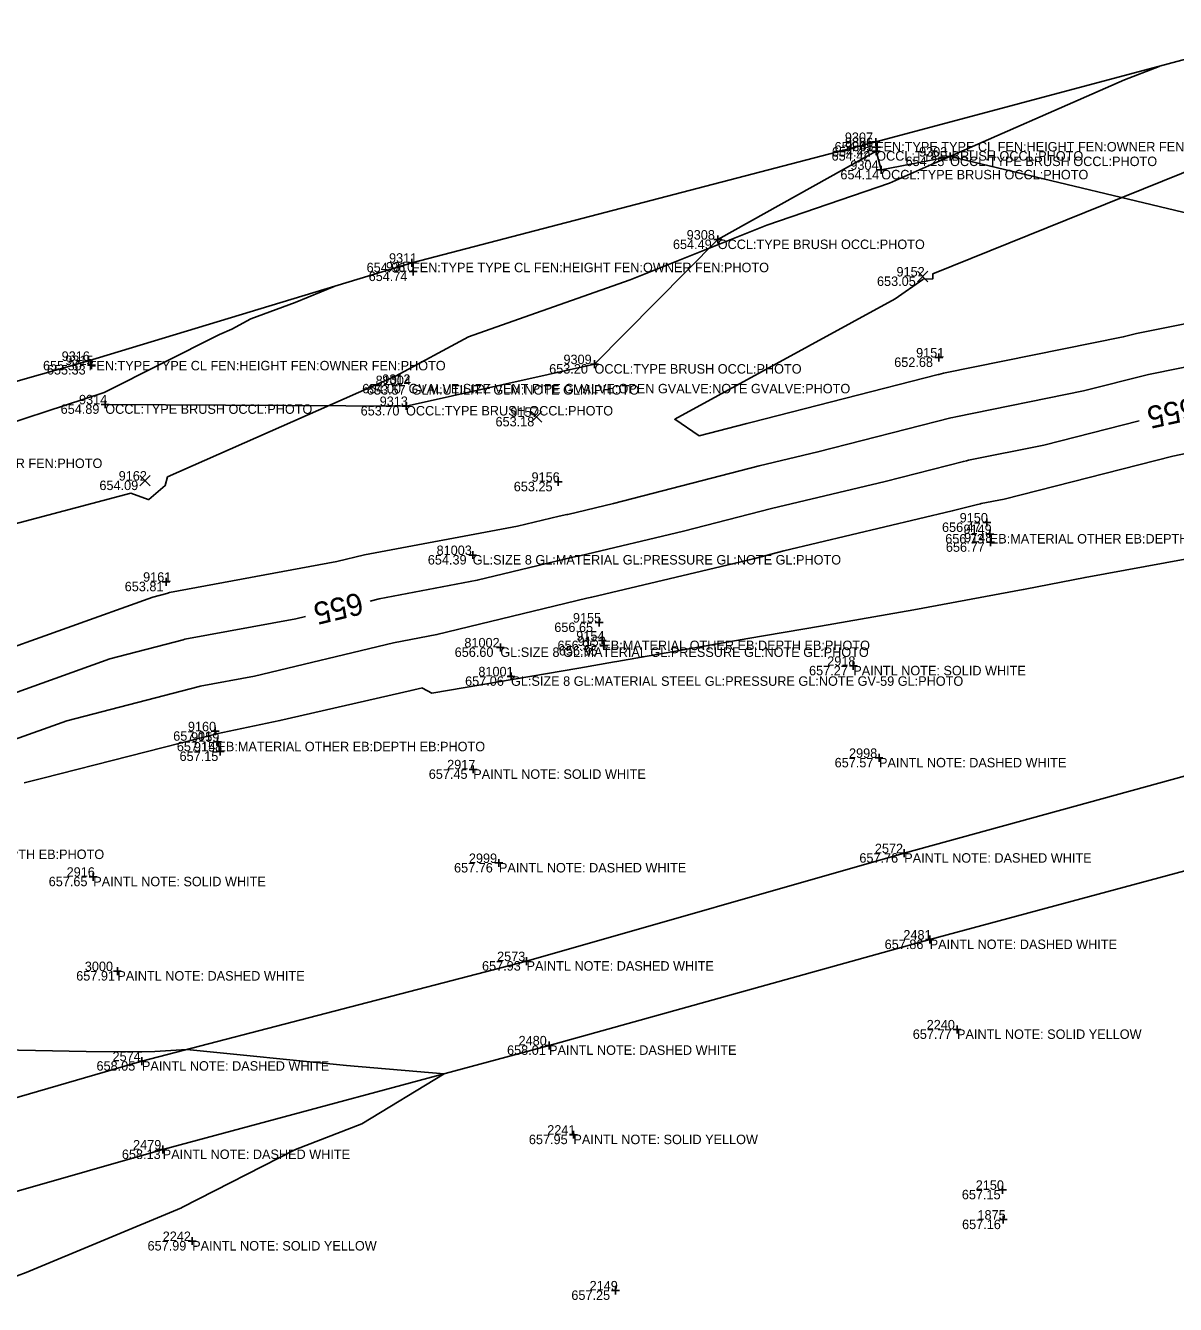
# Model space of a CAD drawing. Extents: x 2129350 to 2137777, y 657588 to 659885.
# Drawn here: x 2135367.8 to 2135513.3, y 659341.9 to 659503.8 of the extents above; entities that cross this region are included whole.
import ezdxf

# ---------------------------------------------------------------- set-up
doc = ezdxf.new("R2010")
doc.units = 0
for name, color, linetype in [('DT_X_Contour_Major', 7, 'Continuous'), ('DT_X_Contour_Minor', 7, 'Continuous'), ('DT_X_TIN_Hull', 7, 'Continuous'), ('PV_X_COP', 7, 'Continuous'), ('SV_X_Occupation_Line', 7, 'Continuous'), ('SV_X_Random_Point', 7, 'Continuous'), ('SV_X_Shot_Marker', 7, 'Continuous'), ('SV_X_Text_Comment', 7, 'Continuous'), ('SV_X_Text_Elevation', 7, 'Continuous'), ('SV_X_Text_Name', 7, 'Continuous')]:
    doc.layers.add(name, color=color, linetype=linetype)

msp = doc.modelspace()

# ---------------------------------------------------------------- linework, layer by layer
at = {"layer": 'DT_X_Contour_Major'}
for points in [[(2135333.37, 659443.64), (2135347.16, 659448.1), (2135360.42, 659451.68), (2135377.71, 659457.36), (2135392.31, 659464.69), (2135393.86, 659465.37), (2135396.28, 659466.68), (2135401.88, 659468.75), (2135406.83, 659470.78)], [(2135411.38, 659430.96), (2135412.52, 659431.24), (2135424.94, 659433.58), (2135437.05, 659436.51), (2135437.64, 659436.63), (2135437.92, 659436.69), (2135451.05, 659439.81), (2135462.19, 659442.68), (2135476.57, 659446.09), (2135486.48, 659448.63), (2135486.89, 659448.72), (2135487.14, 659448.79), (2135496.65, 659450.7), (2135508.72, 659453.78)], [(2135307.67, 659400.2), (2135311.98, 659401.39), (2135323.18, 659405.82), (2135335.3, 659409.13), (2135340.1, 659411.09), (2135353.23, 659415.66), (2135363.94, 659418.45), (2135378.43, 659423.63), (2135387.7, 659426.04), (2135387.91, 659426.12), (2135387.93, 659426.12), (2135401.96, 659428.71), (2135403.21, 659429.01)]]:
    msp.add_lwpolyline(points, dxfattribs=at)
at = {"layer": 'DT_X_Contour_Minor'}
for points in [[(2135283.67, 659419.09), (2135289.76, 659420.69), (2135289.82, 659420.71), (2135290.69, 659420.59), (2135292.62, 659421.12), (2135332.72, 659432.13), (2135333.01, 659432.08), (2135333.21, 659432.1), (2135334.07, 659432.17), (2135381.1, 659444.62), (2135383.3, 659443.82), (2135383.38, 659443.79), (2135385.44, 659445.56), (2135385.74, 659446.66), (2135414.57, 659459.41), (2135423.83, 659464.4), (2135429.44, 659466.38), (2135444.29, 659471.6), (2135461.6, 659478.54), (2135477.11, 659483.84), (2135482.46, 659486.19), (2135506.87, 659496.93), (2135506.87, 659496.93), (2135511.25, 659498.62)], [(2135531.83, 659469.49), (2135508.38, 659464.8), (2135506.71, 659464.38), (2135483.95, 659459.79), (2135483.35, 659459.64), (2135483.29, 659459.62), (2135459.56, 659453.55), (2135459.07, 659453.43), (2135453.04, 659451.88), (2135449.93, 659453.97), (2135477.86, 659469.21), (2135481.36, 659471.66), (2135481.38, 659471.68), (2135482.61, 659471.74), (2135482.61, 659472.37), (2135523.72, 659488.96)], [(2135362.12, 659423.69), (2135383.89, 659431.47), (2135385.65, 659431.93), (2135385.98, 659432.05), (2135385.98, 659432.05), (2135407.16, 659435.95), (2135410.68, 659436.79), (2135430.04, 659440.44), (2135435.32, 659441.72), (2135436.28, 659441.9), (2135436.4, 659441.93), (2135442.18, 659443.3), (2135460.63, 659448.06), (2135468.07, 659449.82), (2135484.89, 659454.13), (2135485.12, 659454.18), (2135485.54, 659454.29), (2135501.68, 659457.54), (2135509.92, 659459.64), (2135526.42, 659462.94)], [(2135365.76, 659413.22), (2135372.97, 659415.79), (2135389.74, 659420.15), (2135389.85, 659420.19), (2135389.87, 659420.2), (2135396.76, 659421.46), (2135414.35, 659425.68), (2135419.84, 659426.72), (2135438.79, 659431.31), (2135439.01, 659431.35), (2135439.43, 659431.45), (2135459.91, 659436.32), (2135463.75, 659437.31), (2135485.07, 659442.36), (2135488.08, 659443.13), (2135488.66, 659443.27), (2135488.74, 659443.29), (2135491.62, 659443.87), (2135513, 659449.31), (2135515.6, 659449.83)], [(2135367.58, 659407.96), (2135369.93, 659408.53), (2135391.8, 659414.13), (2135391.83, 659414.13), (2135391.92, 659414.16), (2135399.96, 659415.84), (2135416.57, 659419.64), (2135416.92, 659419.72), (2135418.01, 659419.97), (2135418.02, 659419.93), (2135419.18, 659419.28), (2135437.79, 659422.47), (2135442.3, 659423.26), (2135442.59, 659423.31), (2135459.19, 659426.2), (2135468.37, 659427.79), (2135480.21, 659429.86), (2135494.05, 659432.41), (2135494.3, 659432.46), (2135501.89, 659433.94), (2135519.62, 659437.18)], [(2135280.41, 659367.53), (2135285.35, 659368.05), (2135305.39, 659370.41), (2135323.16, 659372.19), (2135330.46, 659373), (2135330.61, 659373.02), (2135343.3, 659374.1), (2135351.93, 659374.4), (2135356.14, 659374.32), (2135375.42, 659373.95), (2135382.16, 659373.92), (2135382.18, 659373.92), (2135382.47, 659373.93), (2135384.11, 659373.96), (2135388.19, 659374.21), (2135408.4, 659372.19), (2135420.76, 659371.15), (2135410.34, 659364.8), (2135401.95, 659361.56), (2135387.55, 659354.21), (2135387.49, 659354.19), (2135367.82, 659345.99), (2135364.36, 659344.72), (2135354.1, 659340.27)]]:
    msp.add_lwpolyline(points, dxfattribs=at)
at = {"layer": 'DT_X_TIN_Hull'}
msp.add_lwpolyline([(2135530.59, 659503.78), (2135475.39, 659489.05), (2135416.67, 659473.77), (2135375.74, 659461.35), (2135332.28, 659448.99), (2135282.8, 659433.85), (2135234.45, 659419.66), (2135187.99, 659405.62), (2135140.1, 659391.95), (2135093.39, 659377.69), (2135039.16, 659363.4), (2134946.54, 659338.8), (2134928.12, 659333.86), (2134885.43, 659322.6), (2134839.28, 659310.17), (2134788.72, 659297.4), (2134742.32, 659285.27), (2134695.66, 659270.22), (2134671.45, 659264.13), (2134637.39, 659257.64), (2134592.77, 659246.33), (2134552.01, 659235.92), (2134498.13, 659222.44), (2134448.36, 659209.51)], dxfattribs=at)
at = {"layer": 'PV_X_COP'}
for points in [[(2135527.35, 659412.34), (2135478.99, 659399.05), (2135431.18, 659385.39), (2135382.49, 659372.73), (2135334.83, 659358.91), (2135286.96, 659345.08), (2135238.58, 659332.25), (2135189.2, 659318.33), (2135142.58, 659304.61), (2135094.13, 659290.09), (2135046.23, 659276.72), (2134998.09, 659262.4)], [(2134520.09, 659114.68), (2134568.13, 659128.65), (2134617.04, 659142.36), (2134664.66, 659155.43), (2134712.28, 659169.02), (2134760.57, 659182.99), (2134808.9, 659196.44), (2134857.18, 659209.96), (2134905, 659224.09), (2134953.16, 659237.82), (2135001.3, 659251.25), (2135048.97, 659264.98), (2135097.44, 659279.39), (2135145, 659292.73), (2135193.91, 659307.04), (2135241.76, 659320.98), (2135289.6, 659334.84), (2135337.5, 659347.93), (2135385.12, 659361.55), (2135434.03, 659374.73), (2135482.21, 659388.12), (2135530.34, 659401.09)]]:
    msp.add_lwpolyline(points, dxfattribs=at)
at = {"layer": 'SV_X_Occupation_Line'}
msp.add_lwpolyline([(2135521.13, 659478.54), (2135484.79, 659487.2), (2135476.08, 659485.52), (2135475.44, 659487.89), (2135455.38, 659476.7), (2135439.78, 659460.94), (2135415.92, 659455.64), (2135377.85, 659455.85)], dxfattribs=at)
at = {"layer": 'SV_X_Random_Point'}
for p, q in [((2135480.65, 659471.36), (2135481.98, 659472.7)), ((2135480.65, 659472.7), (2135481.98, 659471.36)), ((2135431.78, 659453.6), (2135433.12, 659454.93)), ((2135431.78, 659454.93), (2135433.12, 659453.6)), ((2135382.21, 659445.53), (2135383.54, 659446.86)), ((2135382.21, 659446.86), (2135383.54, 659445.53))]:
    msp.add_line(p, q, dxfattribs=at)
at = {"layer": 'SV_X_Shot_Marker'}
for p, q in [((2135474.89, 659489.05), (2135475.89, 659489.05)), ((2135475.39, 659489.55), (2135475.39, 659488.55)), ((2135475.39, 659489.05), (2135475.39, 659489.05)), ((2135475.48, 659488.91), (2135475.48, 659487.91)), ((2135474.94, 659487.89), (2135475.94, 659487.89)), ((2135474.98, 659488.41), (2135475.98, 659488.41)), ((2135475.44, 659488.39), (2135475.44, 659487.39)), ((2135475.44, 659487.89), (2135475.44, 659487.89)), ((2135475.48, 659488.41), (2135475.48, 659488.41)), ((2135484.29, 659487.2), (2135485.29, 659487.2)), ((2135484.79, 659487.7), (2135484.79, 659486.7)), ((2135484.79, 659487.2), (2135484.79, 659487.2)), ((2135475.58, 659485.52), (2135476.58, 659485.52)), ((2135476.08, 659486.02), (2135476.08, 659485.02)), ((2135476.08, 659485.52), (2135476.08, 659485.52)), ((2135454.88, 659476.7), (2135455.88, 659476.7)), ((2135455.38, 659477.2), (2135455.38, 659476.2)), ((2135455.38, 659476.7), (2135455.38, 659476.7)), ((2135416.67, 659474.27), (2135416.67, 659473.27)), ((2135416.17, 659473.77), (2135417.17, 659473.77)), ((2135416.32, 659472.65), (2135417.32, 659472.65)), ((2135416.67, 659473.77), (2135416.67, 659473.77)), ((2135416.82, 659473.15), (2135416.82, 659472.15)), ((2135416.82, 659472.65), (2135416.82, 659472.65)), ((2135375.24, 659461.35), (2135376.24, 659461.35)), ((2135375.74, 659461.85), (2135375.74, 659460.85)), ((2135375.74, 659461.35), (2135375.74, 659461.35)), ((2135376.12, 659461.32), (2135376.12, 659460.32)), ((2135439.78, 659461.44), (2135439.78, 659460.44)), ((2135482.87, 659461.78), (2135483.87, 659461.78)), ((2135483.37, 659462.28), (2135483.37, 659461.28)), ((2135483.37, 659461.78), (2135483.37, 659461.78)), ((2135375.62, 659460.82), (2135376.62, 659460.82)), ((2135376.12, 659460.82), (2135376.12, 659460.82)), ((2135439.28, 659460.94), (2135440.28, 659460.94)), ((2135439.78, 659460.94), (2135439.78, 659460.94)), ((2135377.85, 659456.35), (2135377.85, 659455.35)), ((2135377.35, 659455.85), (2135378.35, 659455.85)), ((2135377.85, 659455.85), (2135377.85, 659455.85)), ((2135415.42, 659455.64), (2135416.42, 659455.64)), ((2135415.92, 659456.14), (2135415.92, 659455.14)), ((2135415.92, 659455.64), (2135415.92, 659455.64)), ((2135434.7, 659446.05), (2135435.7, 659446.05)), ((2135435.2, 659446.55), (2135435.2, 659445.55)), ((2135435.2, 659446.05), (2135435.2, 659446.05)), ((2135488.93, 659440.9), (2135489.93, 659440.9)), ((2135489.43, 659441.4), (2135489.43, 659440.4)), ((2135489.43, 659440.9), (2135489.43, 659440.9)), ((2135489.32, 659439.44), (2135490.32, 659439.44)), ((2135489.82, 659439.94), (2135489.82, 659438.94)), ((2135489.82, 659439.44), (2135489.82, 659439.44)), ((2135489.9, 659438.89), (2135489.9, 659437.89)), ((2135424.36, 659437.28), (2135424.36, 659436.28)), ((2135489.4, 659438.39), (2135490.4, 659438.39)), ((2135489.9, 659438.39), (2135489.9, 659438.39)), ((2135423.86, 659436.78), (2135424.86, 659436.78)), ((2135424.36, 659436.78), (2135424.36, 659436.78)), ((2135385.54, 659433.9), (2135385.54, 659432.9)), ((2135385.04, 659433.4), (2135386.04, 659433.4)), ((2135385.54, 659433.4), (2135385.54, 659433.4)), ((2135439.87, 659428.23), (2135440.87, 659428.23)), ((2135440.37, 659428.73), (2135440.37, 659427.73)), ((2135440.37, 659428.23), (2135440.37, 659428.23)), ((2135427.86, 659425.59), (2135427.86, 659424.59)), ((2135440.27, 659425.95), (2135441.27, 659425.95)), ((2135440.77, 659426.45), (2135440.77, 659425.45)), ((2135440.77, 659425.95), (2135440.77, 659425.95)), ((2135440.95, 659425.77), (2135440.95, 659424.77)), ((2135427.36, 659425.09), (2135428.36, 659425.09)), ((2135427.86, 659425.09), (2135427.86, 659425.09)), ((2135440.45, 659425.27), (2135441.45, 659425.27)), ((2135440.95, 659425.27), (2135440.95, 659425.27)), ((2135472.04, 659422.76), (2135473.04, 659422.76)), ((2135472.54, 659423.26), (2135472.54, 659422.26)), ((2135472.54, 659422.76), (2135472.54, 659422.76)), ((2135428.71, 659421.43), (2135429.71, 659421.43)), ((2135429.21, 659421.93), (2135429.21, 659420.93)), ((2135429.21, 659421.43), (2135429.21, 659421.43)), ((2135391.25, 659414.48), (2135392.25, 659414.48)), ((2135391.75, 659414.98), (2135391.75, 659413.98)), ((2135391.75, 659414.48), (2135391.75, 659414.48)), ((2135391.55, 659413.15), (2135392.55, 659413.15)), ((2135392.05, 659413.65), (2135392.05, 659412.65)), ((2135392.05, 659413.15), (2135392.05, 659413.15)), ((2135391.89, 659411.92), (2135392.89, 659411.92)), ((2135392.39, 659412.42), (2135392.39, 659411.42)), ((2135392.39, 659411.92), (2135392.39, 659411.92)), ((2135475.3, 659411.11), (2135476.3, 659411.11)), ((2135475.8, 659411.61), (2135475.8, 659410.61)), ((2135475.8, 659411.11), (2135475.8, 659411.11)), ((2135423.93, 659409.66), (2135424.93, 659409.66)), ((2135424.43, 659410.16), (2135424.43, 659409.16)), ((2135424.43, 659409.66), (2135424.43, 659409.66)), ((2135427.68, 659398.31), (2135427.68, 659397.31)), ((2135478.49, 659399.05), (2135479.49, 659399.05)), ((2135478.99, 659399.55), (2135478.99, 659398.55)), ((2135478.99, 659399.05), (2135478.99, 659399.05)), ((2135376.33, 659396.57), (2135376.33, 659395.57)), ((2135427.18, 659397.81), (2135428.18, 659397.81)), ((2135427.68, 659397.81), (2135427.68, 659397.81)), ((2135375.83, 659396.07), (2135376.83, 659396.07)), ((2135376.33, 659396.07), (2135376.33, 659396.07)), ((2135482.21, 659388.62), (2135482.21, 659387.62)), ((2135481.71, 659388.12), (2135482.71, 659388.12)), ((2135482.21, 659388.12), (2135482.21, 659388.12)), ((2135430.68, 659385.39), (2135431.68, 659385.39)), ((2135431.18, 659385.89), (2135431.18, 659384.89)), ((2135431.18, 659385.39), (2135431.18, 659385.39)), ((2135378.88, 659384.13), (2135379.88, 659384.13)), ((2135379.38, 659384.63), (2135379.38, 659383.63)), ((2135379.38, 659384.13), (2135379.38, 659384.13)), ((2135485.67, 659377.25), (2135485.67, 659376.25)), ((2135485.17, 659376.75), (2135486.17, 659376.75)), ((2135485.67, 659376.75), (2135485.67, 659376.75)), ((2135433.53, 659374.73), (2135434.53, 659374.73)), ((2135434.03, 659375.23), (2135434.03, 659374.23)), ((2135434.03, 659374.73), (2135434.03, 659374.73)), ((2135381.99, 659372.73), (2135382.99, 659372.73)), ((2135382.49, 659373.23), (2135382.49, 659372.23)), ((2135382.49, 659372.73), (2135382.49, 659372.73)), ((2135436.61, 659363.43), (2135437.61, 659363.43)), ((2135437.11, 659363.93), (2135437.11, 659362.93)), ((2135437.11, 659363.43), (2135437.11, 659363.43)), ((2135384.62, 659361.55), (2135385.62, 659361.55)), ((2135385.12, 659362.05), (2135385.12, 659361.05)), ((2135385.12, 659361.55), (2135385.12, 659361.55)), ((2135490.93, 659356.45), (2135491.93, 659356.45)), ((2135491.43, 659356.95), (2135491.43, 659355.95)), ((2135491.43, 659356.45), (2135491.43, 659356.45)), ((2135491.53, 659353.18), (2135491.53, 659352.18)), ((2135491.03, 659352.68), (2135492.03, 659352.68)), ((2135491.53, 659352.68), (2135491.53, 659352.68)), ((2135388.35, 659349.97), (2135389.35, 659349.97)), ((2135388.85, 659350.47), (2135388.85, 659349.47)), ((2135388.85, 659349.97), (2135388.85, 659349.97)), ((2135441.95, 659343.72), (2135442.95, 659343.72)), ((2135442.45, 659344.22), (2135442.45, 659343.22)), ((2135442.45, 659343.72), (2135442.45, 659343.72))]:
    msp.add_line(p, q, dxfattribs=at)

# ---------------------------------------------------------------- texts
at = {"layer": 'DT_X_Contour_Major'}
for rotation, p in [(192.3152, (2135515.64, 659456.8)), (193.4839, (2135410.09, 659432.09))]:
    msp.add_text('655', height=2.8, rotation=rotation, dxfattribs=at).set_placement(p)
at = {"layer": 'SV_X_Text_Comment'}
for s, p in [('FEN:TYPE TYPE CL FEN:HEIGHT FEN:OWNER FEN:PHOTO', (2135475.39, 659487.85)), ('OCCL:TYPE BRUSH OCCL:PHOTO', (2135475.44, 659486.69)), ('OCCL:TYPE BRUSH OCCL:PHOTO', (2135484.79, 659486)), ('OCCL:TYPE BRUSH OCCL:PHOTO', (2135476.08, 659484.32)), ('OCCL:TYPE BRUSH OCCL:PHOTO', (2135455.38, 659475.5)), ('FEN:TYPE TYPE CL FEN:HEIGHT FEN:OWNER FEN:PHOTO', (2135416.67, 659472.57)), ('FEN:TYPE TYPE CL FEN:HEIGHT FEN:OWNER FEN:PHOTO', (2135375.74, 659460.15)), ('OCCL:TYPE BRUSH OCCL:PHOTO', (2135439.78, 659459.74)), ('GVALVE:SIZE VENT PIPE GVALVE:OPEN GVALVE:NOTE GVALVE:PHOTO', (2135416.24, 659457.24)), ('GLM:UTILITY GLM:NOTE GLM:PHOTO', (2135416.63, 659457.08)), ('OCCL:TYPE BRUSH OCCL:PHOTO', (2135377.85, 659454.65)), ('OCCL:TYPE BRUSH OCCL:PHOTO', (2135415.92, 659454.44)), ('FEN:TYPE TYPE CL FEN:HEIGHT FEN:OWNER FEN:PHOTO', (2135332.28, 659447.79)), ('EB:MATERIAL OTHER EB:DEPTH EB:PHOTO', (2135489.82, 659438.24)), ('GL:SIZE 8 GL:MATERIAL GL:PRESSURE GL:NOTE GL:PHOTO', (2135424.36, 659435.58)), ('EB:MATERIAL OTHER EB:DEPTH EB:PHOTO', (2135440.77, 659424.75)), ('GL:SIZE 8 GL:MATERIAL GL:PRESSURE GL:NOTE GL:PHOTO', (2135427.86, 659423.89)), ('PAINTL NOTE: SOLID WHITE', (2135472.54, 659421.56)), ('GL:SIZE 8 GL:MATERIAL STEEL GL:PRESSURE GL:NOTE GV-59 GL:PHOTO', (2135429.21, 659420.23)), ('EB:MATERIAL OTHER EB:DEPTH EB:PHOTO', (2135392.05, 659411.95)), ('PAINTL NOTE: DASHED WHITE', (2135475.8, 659409.91)), ('PAINTL NOTE: SOLID WHITE', (2135424.43, 659408.46)), ('EB:MATERIAL OTHER EB:DEPTH EB:PHOTO', (2135343.83, 659398.31)), ('PAINTL NOTE: DASHED WHITE', (2135478.99, 659397.85)), ('PAINTL NOTE: DASHED WHITE', (2135427.68, 659396.61)), ('PAINTL NOTE: SOLID WHITE', (2135376.33, 659394.87)), ('PAINTL NOTE: DASHED WHITE', (2135482.21, 659386.92)), ('PAINTL NOTE: DASHED WHITE', (2135431.18, 659384.19)), ('PAINTL NOTE: DASHED WHITE', (2135379.38, 659382.93)), ('PAINTL NOTE: SOLID YELLOW', (2135485.67, 659375.55)), ('PAINTL NOTE: DASHED WHITE', (2135434.03, 659373.53)), ('PAINTL NOTE: DASHED WHITE', (2135382.49, 659371.53)), ('PAINTL NOTE: SOLID YELLOW', (2135437.11, 659362.23)), ('PAINTL NOTE: DASHED WHITE', (2135385.12, 659360.35)), ('PAINTL NOTE: SOLID YELLOW', (2135388.85, 659348.77))]:
    msp.add_text(s, height=1.2, dxfattribs=at).set_placement(p)
at = {"layer": 'SV_X_Text_Elevation'}
for s, p in [('654.41', (2135470.17, 659487.85)), ('654.42', (2135469.79, 659486.69)), ('654.42', (2135469.83, 659487.2)), ('654.25', (2135479.16, 659486)), ('654.14', (2135470.91, 659484.32)), ('654.49', (2135449.71, 659475.5)), ('654.96', (2135410.93, 659472.57)), ('654.74', (2135411.19, 659471.45)), ('653.05', (2135475.54, 659470.83)), ('655.30', (2135369.97, 659460.15)), ('652.68', (2135477.72, 659460.58)), ('655.33', (2135370.46, 659459.62)), ('653.20', (2135434.04, 659459.74)), ('654.00', (2135410.37, 659457.24)), ('653.57', (2135410.97, 659457.08)), ('654.89', (2135372.2, 659454.65)), ('653.70', (2135410.18, 659454.44)), ('653.18', (2135427.25, 659453.06)), ('654.09', (2135377.11, 659445)), ('653.25', (2135429.56, 659444.85)), ('656.47', (2135483.77, 659439.7)), ('656.73', (2135484.18, 659438.24)), ('656.77', (2135484.26, 659437.19)), ('654.39', (2135418.68, 659435.58)), ('653.81', (2135380.31, 659432.2)), ('656.65', (2135434.69, 659427.04)), ('656.95', (2135435.1, 659424.75)), ('656.60', (2135422.08, 659423.89)), ('656.95', (2135435.27, 659424.07)), ('657.27', (2135466.94, 659421.56)), ('657.06', (2135423.4, 659420.23)), ('657.01', (2135386.45, 659413.28)), ('657.14', (2135386.91, 659411.95)), ('657.15', (2135387.25, 659410.72)), ('657.57', (2135470.18, 659409.91)), ('657.45', (2135418.8, 659408.46)), ('657.76', (2135473.31, 659397.85)), ('657.76', (2135422, 659396.61)), ('657.65', (2135370.69, 659394.87)), ('657.86', (2135476.51, 659386.92)), ('657.93', (2135425.54, 659384.19)), ('657.91', (2135374.17, 659382.93)), ('657.77', (2135480.07, 659375.55)), ('658.01', (2135428.71, 659373.53)), ('658.05', (2135376.74, 659371.53)), ('657.95', (2135431.47, 659362.23)), ('658.13', (2135379.95, 659360.35)), ('657.15', (2135486.28, 659355.25)), ('657.16', (2135486.31, 659351.48)), ('657.99', (2135383.2, 659348.77)), ('657.25', (2135436.85, 659342.52))]:
    msp.add_text(s, height=1.2, dxfattribs=at).set_placement(p)
at = {"layer": 'SV_X_Text_Name'}
for s, p in [('9307', (2135471.47, 659489.05)), ('9306', (2135471.48, 659488.41)), ('9305', (2135471.51, 659487.89)), ('9303', (2135480.87, 659487.2)), ('9304', (2135472.17, 659485.52)), ('9308', (2135451.45, 659476.7)), ('9311', (2135413.77, 659473.77)), ('9310', (2135413.38, 659472.65)), ('9152', (2135478.01, 659472.03)), ('9151', (2135480.49, 659461.78)), ('9316', (2135372.33, 659461.35)), ('9315', (2135372.79, 659460.82)), ('9309', (2135435.85, 659460.94)), ('9312', (2135412.91, 659458.44)), ('81004', (2135412.08, 659458.28)), ('9314', (2135374.53, 659455.85)), ('9313', (2135412.59, 659455.64)), ('9157', (2135429.13, 659454.26)), ('9162', (2135379.55, 659446.2)), ('9156', (2135431.81, 659446.05)), ('9150', (2135486.01, 659440.9)), ('9149', (2135486.49, 659439.44)), ('9148', (2135486.57, 659438.39)), ('81003', (2135419.79, 659436.78)), ('9161', (2135382.64, 659433.4)), ('9155', (2135437.05, 659428.23)), ('9154', (2135437.47, 659425.95)), ('81002', (2135423.31, 659425.09)), ('9153', (2135437.63, 659425.27)), ('2918', (2135469.24, 659422.76)), ('81001', (2135425.08, 659421.43)), ('9160', (2135388.31, 659414.48)), ('9159', (2135388.72, 659413.15)), ('9158', (2135389.07, 659411.92)), ('2998', (2135472, 659411.11)), ('2917', (2135421.13, 659409.66)), ('2572', (2135475.27, 659399.05)), ('2999', (2135423.88, 659397.81)), ('2916', (2135372.96, 659396.07)), ('2481', (2135478.88, 659388.12)), ('3000', (2135375.26, 659384.13)), ('2573', (2135427.45, 659385.39)), ('2240', (2135481.83, 659376.75)), ('2480', (2135430.17, 659374.73)), ('2574', (2135378.77, 659372.73)), ('2241', (2135433.8, 659363.43)), ('2479', (2135381.37, 659361.55)), ('2150', (2135488.04, 659356.45)), ('1875', (2135488.26, 659352.68)), ('2242', (2135385.12, 659349.97)), ('2149', (2135439.16, 659343.72))]:
    msp.add_text(s, height=1.2, dxfattribs=at).set_placement(p)

doc.saveas('drawing.dxf')
